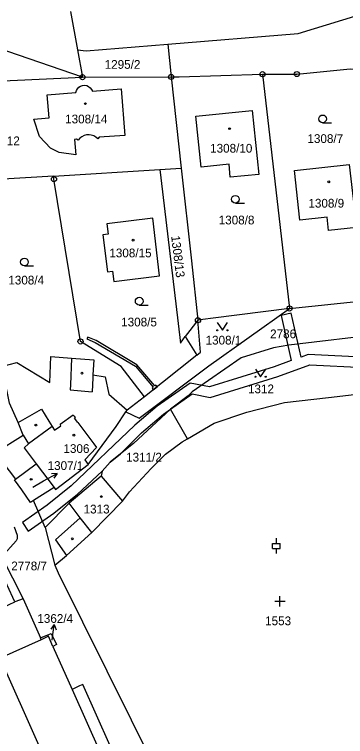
# Model space of a CAD drawing. Extents: x -644096 to -634268, y -1141430 to -1133463.
# Drawn here: x -638964.5 to -638900.1, y -1138227.3 to -1138086.8 of the extents above; entities that cross this region are included whole.
import ezdxf

# ---------------------------------------------------------------- set-up
doc = ezdxf.new("R2010")
doc.units = 0
for name, color, linetype in [('_CIVIL_CONSTRUCTION', 7, 'Continuous'), ('B_Hranice _3D', 7, 'Continuous'), ('M_Svah_Nasyp', 7, 'Continuous'), ('M_Svah_Zarez', 7, 'Continuous'), ('spodek_zarez', 7, 'Continuous'), ('svrsek_osa_sjezdy', 7, 'Continuous'), ('svrsek_osa_terminal_VRT', 7, 'Continuous'), ('svrsek_osa_VRT', 7, 'Continuous'), ('svrsek_popisy_VRT', 7, 'Continuous'), ('terminal_VRT', 7, 'Continuous')]:
    doc.layers.add(name, color=color, linetype=linetype)

msp = doc.modelspace()

# ---------------------------------------------------------------- linework, layer by layer
at = {"layer": '_CIVIL_CONSTRUCTION'}
for centre, radius in [((-638951.26, -1138099.02), 0.5), ((-638951.26, -1138099.02), 0.0303), ((-638934.01, -1138098.98), 0.5), ((-638934.01, -1138098.98), 0.0303), ((-638916.21, -1138098.44), 0.5), ((-638916.21, -1138098.44), 0.0303), ((-638909.54, -1138098.42), 0.5), ((-638909.54, -1138098.42), 0.0303), ((-638956.79, -1138118.86), 0.5), ((-638956.79, -1138118.86), 0.0303), ((-638910.97, -1138144.01), 0.5), ((-638910.97, -1138144.01), 0.0303), ((-638928.78, -1138146.3), 0.5), ((-638928.78, -1138146.3), 0.0303), ((-638951.63, -1138150.43), 0.5), ((-638951.63, -1138150.43), 0.0303)]:
    msp.add_circle(centre, radius, dxfattribs=at)
at = {"layer": 'B_Hranice _3D'}
msp.add_lwpolyline([(-638895.58, -1138153.54), (-638907.32, -1138152.95), (-638908.72, -1138153.47), (-638910.66, -1138144.95), (-638912.61, -1138145.39), (-638910.62, -1138154.16), (-638913.96, -1138155.39), (-638926.51, -1138159.27), (-638930.32, -1138158.51), (-638936.71, -1138162.99), (-638941.05, -1138166.7), (-638953.42, -1138178.52), (-638958.09, -1138182.29), (-638962.92, -1138185.66), (-638961.78, -1138187.3), (-638956.79, -1138183.83), (-638952.2, -1138180.11), (-638947.4, -1138175.66), (-638945.85, -1138173.9), (-638943.86, -1138172.3), (-638939.75, -1138168.22), (-638935.46, -1138164.55), (-638934.1, -1138163.58), (-638929.88, -1138160.64), (-638926.41, -1138161.33), (-638913.23, -1138157.25), (-638907.02, -1138154.97), (-638896.46, -1138155.5)], dxfattribs=at)
for points in [[(-638929.01, -1138153.08), (-638928.27, -1138152.49), (-638928.78, -1138146.3), (-638931.24, -1138149.49)], [(-638940.93, -1138155.26), (-638937.5, -1138159.33), (-638937.72, -1138159.51), (-638937.47, -1138159.82), (-638936.74, -1138159.25), (-638937, -1138158.93), (-638937.19, -1138159.08), (-638940.67, -1138154.96), (-638948.6, -1138150.27), (-638950.23, -1138149.57), (-638950.4, -1138149.93), (-638948.78, -1138150.63)]]:
    msp.add_lwpolyline(points, close=True, dxfattribs=at)
at = {"layer": 'M_Svah_Nasyp'}
for p, q in [((-638953.37, -1138153.67), (-638953.55, -1138158.86)), ((-638949.24, -1138157.48), (-638949.34, -1138160.23)), ((-638949.22, -1138156.93), (-638949.24, -1138157.48)), ((-638953.55, -1138158.86), (-638953.61, -1138159.81)), ((-638953.61, -1138159.81), (-638949.34, -1138160.23)), ((-638953.03, -1138164.78), (-638955.58, -1138166.6)), ((-638952.88, -1138164.98), (-638953.03, -1138164.78)), ((-638952.88, -1138164.98), (-638952.68, -1138165.27)), ((-638952.68, -1138165.27), (-638952.79, -1138165.34)), ((-638952.13, -1138166.22), (-638952.79, -1138165.34)), ((-638952.13, -1138166.22), (-638949.02, -1138170.35)), ((-638957.14, -1138166.99), (-638961.75, -1138170.33)), ((-638957.14, -1138166.99), (-638956.7, -1138167.71)), ((-638956.7, -1138167.71), (-638955.43, -1138166.81)), ((-638955.43, -1138166.81), (-638955.58, -1138166.6)), ((-638962.76, -1138168.67), (-638961.75, -1138170.33)), ((-638949.02, -1138170.35), (-638948.49, -1138171.03)), ((-638948.49, -1138171.03), (-638950.76, -1138173.47)), ((-638950.76, -1138173.47), (-638950.11, -1138174.36)), ((-638960.46, -1138173.94), (-638960.25, -1138174.2)), ((-638951.69, -1138184.75), (-638953.83, -1138181.9)), ((-638951.69, -1138184.75), (-638956.48, -1138188.99)), ((-638949.45, -1138187.57), (-638951.69, -1138184.75)), ((-638956.48, -1138188.99), (-638954.35, -1138192.08)), ((-638959.25, -1138208.43), (-638967.34, -1138212.04))]:
    msp.add_line(p, q, dxfattribs=at)
for points in [[(-638963.75, -1138166.19), (-638959.2, -1138163.6), (-638957.79, -1138165.92), (-638957.14, -1138166.99)], [(-638961.75, -1138170.33), (-638962.59, -1138171.11), (-638960.46, -1138173.94)]]:
    msp.add_lwpolyline(points, dxfattribs=at)
at = {"layer": 'M_Svah_Zarez'}
for centre in [(-638950.69, -1138104.17), (-638922.63, -1138109.04), (-638903.34, -1138119.37), (-638941.4, -1138130.72), (-638951.34, -1138156.6), (-638960.31, -1138166.69), (-638952.91, -1138168.64), (-638961.23, -1138177.24), (-638947.58, -1138180.6), (-638953.22, -1138188.82)]:
    msp.add_circle(centre, 0.175, dxfattribs=at)
at = {"layer": 'spodek_zarez'}
msp.add_circle((-638683.07, -1137056.85), 1378.08, dxfattribs=at)
at = {"layer": 'svrsek_osa_sjezdy'}
for p, q in [((-638904.54, -1138107.88), (-638902.79, -1138107.88)), ((-638921.51, -1138123.52), (-638919.76, -1138123.52)), ((-638962.54, -1138135.73), (-638960.79, -1138135.73)), ((-638940.21, -1138143.34), (-638938.46, -1138143.34)), ((-638913.53, -1138189.7), (-638913.53, -1138188.7)), ((-638914.28, -1138189.7), (-638912.78, -1138189.7)), ((-638914.28, -1138190.7), (-638914.28, -1138189.7)), ((-638912.78, -1138190.7), (-638912.78, -1138189.7)), ((-638914.28, -1138190.7), (-638912.78, -1138190.7)), ((-638913.53, -1138191.7), (-638913.53, -1138190.7)), ((-638912.83, -1138201.98), (-638912.83, -1138199.98)), ((-638911.83, -1138200.98), (-638913.83, -1138200.98))]:
    msp.add_line(p, q, dxfattribs=at)
for points in [[(-638925.04, -1138146.76), (-638924.04, -1138148.26), (-638923.04, -1138146.76)], [(-638917.61, -1138155.79), (-638916.61, -1138157.29), (-638915.61, -1138155.79)]]:
    msp.add_lwpolyline(points, dxfattribs=at)
for centre, radius in [((-638904.54, -1138107.13), 0.75), ((-638921.51, -1138122.77), 0.75), ((-638962.54, -1138134.98), 0.75), ((-638940.21, -1138142.59), 0.75), ((-638925.04, -1138148.26), 0.1), ((-638923.04, -1138148.26), 0.1), ((-638917.61, -1138157.29), 0.1), ((-638915.61, -1138157.29), 0.1)]:
    msp.add_circle(centre, radius, dxfattribs=at)
at = {"layer": 'svrsek_osa_terminal_VRT'}
msp.add_arc((-642050.26, -1145189.6), 8802.25, 41.413152, 75.317049, dxfattribs=at)
at = {"layer": 'svrsek_popisy_VRT'}
for p, q in [((-638958.81, -1138177.56), (-638956.19, -1138176.1)), ((-638956.19, -1138176.1), (-638957.3, -1138176.15)), ((-638956.19, -1138176.1), (-638956.82, -1138177.03)), ((-638960.91, -1138178.74), (-638958.81, -1138177.56)), ((-638956.76, -1138205.47), (-638957.38, -1138206.4)), ((-638957.13, -1138208.45), (-638956.76, -1138205.47)), ((-638956.76, -1138205.47), (-638956.39, -1138206.53)), ((-638957.14, -1138208.53), (-638957.13, -1138208.45))]:
    msp.add_line(p, q, dxfattribs=at)
at = {"layer": 'terminal_VRT'}
for p, q in [((-638953.59, -1138086.25), (-638952.23, -1138093.71)), ((-638934.63, -1138092.61), (-638934.01, -1138098.98)), ((-638952.23, -1138093.71), (-638951.26, -1138099.02)), ((-638951.26, -1138099.02), (-638934.01, -1138098.98)), ((-638934.01, -1138098.98), (-638932.03, -1138116.74)), ((-638916.21, -1138098.44), (-638910.97, -1138144.01)), ((-638956.89, -1138118.25), (-638936.22, -1138117)), ((-638936.22, -1138117), (-638932.03, -1138116.74)), ((-638956.89, -1138118.25), (-638972.41, -1138119.18)), ((-638956.79, -1138118.86), (-638956.89, -1138118.25)), ((-638910.97, -1138144.01), (-638893.04, -1138142.17)), ((-638928.78, -1138146.3), (-638931.24, -1138149.49)), ((-638939.18, -1138161.19), (-638942.55, -1138163.79)), ((-638930.82, -1138169.34), (-638934.1, -1138163.58)), ((-638942.8, -1138164.09), (-638942.55, -1138163.79)), ((-638968.23, -1138172.04), (-638964.29, -1138177.2)), ((-638947.59, -1138176.61), (-638943.48, -1138181.48)), ((-638956.78, -1138178.82), (-638960.76, -1138181.39)), ((-638958.52, -1138186.59), (-638960.76, -1138181.39)), ((-638958.52, -1138186.59), (-638956.62, -1138193.93)), ((-638962.8, -1138200.48), (-638964.4, -1138201.04)), ((-638962.8, -1138200.48), (-638959.42, -1138208.05)), ((-638956.98, -1138209.76), (-638953.23, -1138218.14)), ((-638953.23, -1138218.14), (-638935.51, -1138257.75))]:
    msp.add_line(p, q, dxfattribs=at)
for points in [[(-638934.63, -1138092.61), (-638909.32, -1138090.52), (-638886.38, -1138083.48), (-638865.71, -1138082.17), (-638842.25, -1138082.81), (-638823.47, -1138081.01), (-638819.78, -1138075.9)], [(-638951.26, -1138099.02), (-638965.76, -1138094.01), (-638980, -1138091.21)], [(-638952.23, -1138093.71), (-638950.53, -1138093.92), (-638934.63, -1138092.61)], [(-638916.21, -1138098.44), (-638909.54, -1138098.42), (-638899.19, -1138097.43), (-638898.03, -1138097.45)], [(-638980.23, -1138101.47), (-638975.48, -1138101.41), (-638968.19, -1138099.82), (-638951.26, -1138099.02)], [(-638934.01, -1138098.98), (-638932.45, -1138098.93), (-638916.21, -1138098.44)], [(-638952.54, -1138102.02), (-638952.44, -1138101.63), (-638952.24, -1138101.27), (-638951.96, -1138100.97), (-638951.62, -1138100.75), (-638951.24, -1138100.62), (-638950.83, -1138100.59), (-638950.43, -1138100.66), (-638950.06, -1138100.82), (-638949.74, -1138101.07), (-638949.48, -1138101.39), (-638949.32, -1138101.76)], [(-638949.32, -1138101.76), (-638943.72, -1138101.3), (-638942.98, -1138110.34), (-638948, -1138110.72), (-638948.24, -1138111)], [(-638952.11, -1138111.28), (-638952.44, -1138111.06), (-638952.81, -1138111.12), (-638952.57, -1138114.12), (-638955.79, -1138113.68), (-638957.46, -1138112.8), (-638959.61, -1138110.59), (-638960.72, -1138107.17), (-638960, -1138107.11), (-638957.72, -1138106.93), (-638958.09, -1138102.47), (-638952.54, -1138102.02)], [(-638929.21, -1138106.63), (-638918.25, -1138105.5), (-638916.97, -1138117.94), (-638922.5, -1138118.44), (-638922.74, -1138115.92), (-638928.18, -1138116.51), (-638929.21, -1138106.63)], [(-638948.24, -1138111), (-638948.62, -1138110.67), (-638949.06, -1138110.43), (-638949.54, -1138110.28), (-638949.94, -1138110.23), (-638950.44, -1138110.25), (-638950.93, -1138110.38), (-638951.38, -1138110.6), (-638951.78, -1138110.9), (-638952.11, -1138111.28)], [(-638936.22, -1138117), (-638933.11, -1138143.1), (-638932.2, -1138150.74), (-638931.24, -1138149.49)], [(-638932.03, -1138116.74), (-638930.05, -1138134.77), (-638928.78, -1138146.3)], [(-638910.03, -1138117.18), (-638899.34, -1138116.01), (-638897.96, -1138128.29), (-638903.39, -1138128.85), (-638903.67, -1138126.28), (-638908.97, -1138126.84), (-638910.03, -1138117.18)], [(-638939.18, -1138161.19), (-638943.71, -1138155.28), (-638951.63, -1138150.43), (-638956.79, -1138118.86)], [(-638946.51, -1138127.56), (-638946.27, -1138129.56), (-638947.29, -1138129.68), (-638946.41, -1138136.9), (-638945.39, -1138136.78), (-638945.15, -1138138.76), (-638936.24, -1138137.63), (-638937.54, -1138126.47), (-638946.51, -1138127.56)], [(-638942.8, -1138164.09), (-638940.23, -1138165.37), (-638926.69, -1138155.15), (-638910.97, -1138144.01)], [(-638910.97, -1138144.01), (-638925.84, -1138145.92), (-638927.84, -1138146.18), (-638928.78, -1138146.3)], [(-638931.24, -1138149.49), (-638929.01, -1138153.08), (-638939.18, -1138161.19)], [(-638892.48, -1138148.92), (-638911.1, -1138151.17), (-638914.12, -1138151.66), (-638920.38, -1138153.58), (-638929.9, -1138160.21), (-638930.72, -1138161.01), (-638934.1, -1138163.58)], [(-638967.02, -1138155.29), (-638964.01, -1138154.5), (-638957.61, -1138158.44), (-638957.42, -1138153.35), (-638953.37, -1138153.67), (-638949.04, -1138154.02), (-638949.22, -1138156.93), (-638946.85, -1138157.29), (-638946.11, -1138160.65), (-638942.55, -1138163.79)], [(-638968.23, -1138172.04), (-638962.76, -1138168.67), (-638963.75, -1138166.19), (-638965.44, -1138162.46), (-638965.92, -1138160.16), (-638967.02, -1138155.29)], [(-638930.82, -1138169.34), (-638925.6, -1138166.32), (-638919.25, -1138164.18), (-638911.96, -1138162.28), (-638903.4, -1138161.33), (-638892.29, -1138160.03)], [(-638934.1, -1138163.58), (-638941.3, -1138170.26), (-638943.86, -1138172.3), (-638945.85, -1138173.9), (-638947.4, -1138175.66), (-638947.59, -1138176.61)], [(-638956.78, -1138178.82), (-638956.49, -1138179.2), (-638950.11, -1138174.36), (-638944.71, -1138166.95), (-638942.8, -1138164.09)], [(-638943.48, -1138181.48), (-638942.09, -1138179.69), (-638937.86, -1138175.15), (-638935.09, -1138172.37), (-638931.83, -1138169.97), (-638930.82, -1138169.34)], [(-638964.29, -1138177.2), (-638960.25, -1138174.2), (-638956.78, -1138178.82)], [(-638960.76, -1138181.39), (-638961.33, -1138181.76), (-638963.05, -1138179.31), (-638964.45, -1138177.32), (-638964.29, -1138177.2)], [(-638947.59, -1138176.61), (-638953.83, -1138181.9), (-638958.52, -1138186.59)], [(-638956.62, -1138193.93), (-638954.35, -1138192.08), (-638949.45, -1138187.57), (-638943.48, -1138181.48)], [(-638964.51, -1138186.5), (-638963.94, -1138188.12), (-638963.94, -1138188.82), (-638964.14, -1138189.18), (-638966.91, -1138192.31), (-638962.8, -1138200.48)], [(-638964.4, -1138201.04), (-638967.46, -1138194.59), (-638969.91, -1138189.39)], [(-638956.62, -1138193.93), (-638955.97, -1138195.42), (-638932.31, -1138243.07), (-638931.31, -1138245.09), (-638930.91, -1138245.89)], [(-638972.74, -1138204.94), (-638971.07, -1138204.16), (-638964.4, -1138201.04)], [(-638941.07, -1138260.32), (-638945.04, -1138262.01), (-638967.34, -1138212.04), (-638969.04, -1138212.81), (-638972.74, -1138204.94)], [(-638959.42, -1138208.05), (-638957.32, -1138207.2), (-638956.27, -1138209.39), (-638956.98, -1138209.76)], [(-638956.98, -1138209.76), (-638957.88, -1138207.75), (-638959.25, -1138208.43), (-638959.42, -1138208.05)], [(-638934.55, -1138257.51), (-638934.91, -1138253.67), (-638935.55, -1138251.78), (-638938.73, -1138244.95), (-638945.83, -1138229.11), (-638951.2, -1138217.14), (-638951.8, -1138217.44), (-638953.23, -1138218.14)]]:
    msp.add_lwpolyline(points, dxfattribs=at)

# ---------------------------------------------------------------- texts
at = {"layer": 'svrsek_osa_VRT'}
for s, p in [('1295/2', (-638946.93, -1138097.39)), ('1308/14', (-638954.62, -1138108.01)), ('1308/7', (-638907.49, -1138111.82)), ('1308/12', (-638971.65, -1138112.25)), ('1308/10', (-638926.42, -1138113.7)), ('1308/9', (-638907.3, -1138124.39)), ('1308/8', (-638924.75, -1138127.66)), ('1308/15', (-638946.02, -1138134.06)), ('1308/4', (-638965.67, -1138139.34)), ('1308/5', (-638943.72, -1138147.5)), ('2786', (-638914.75, -1138149.8)), ('1308/1', (-638927.3, -1138151.02)), ('1312', (-638919.06, -1138160.5)), ('1306', (-638954.95, -1138172.11)), ('1311/2', (-638942.76, -1138173.78)), ('1307/1', (-638958.03, -1138175.42)), ('1313', (-638951.03, -1138183.88)), ('2778/7', (-638965.1, -1138194.94)), ('1362/4', (-638960.03, -1138205.16)), ('1553', (-638915.72, -1138205.62))]:
    msp.add_text(s, height=1.7, dxfattribs=at).set_placement(p)
msp.add_text('1308/13', height=1.7, rotation=277, dxfattribs=at).set_placement((-638934.01, -1138129.93))

doc.saveas('drawing.dxf')
